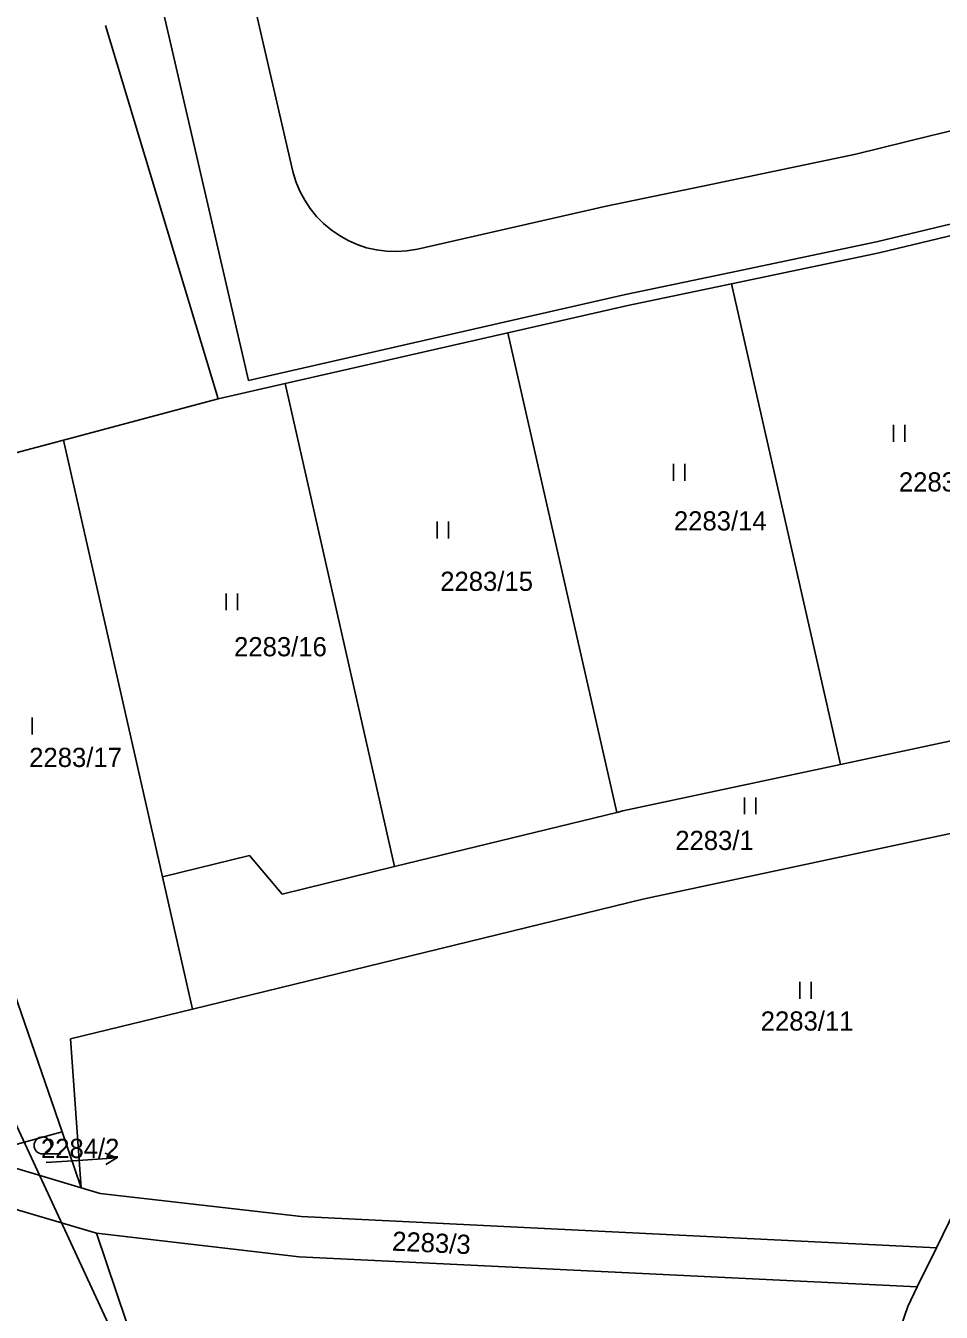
# Model space of a CAD drawing. Extents: x -785744 to -782822, y -1067550 to -1063910.
# Drawn here: x -783999.7 to -783918.6, y -1066179.1 to -1066065.2 of the extents above; entities that cross this region are included whole.
import ezdxf

# ---------------------------------------------------------------- set-up
doc = ezdxf.new("R2010")
doc.units = 0
for name, color, linetype in [('Hranice parcel', 7, 'Continuous'), ('Parcelní čísla', 7, 'Continuous'), ('Pop_ČP_popisy', 7, 'Continuous'), ('Poz_předměty', 7, 'Continuous'), ('Značky kultur', 7, 'Continuous')]:
    doc.layers.add(name, color=color, linetype=linetype)

msp = doc.modelspace()

# ---------------------------------------------------------------- linework, layer by layer
at = {"layer": 'Hranice parcel'}
for p, q in [((-783976.05, -1066078.06), (-783986.31, -1066033.74)), ((-783988.57, -1066059.45), (-783979.99, -1066096.56)), ((-783905.99, -1066071.63), (-783919.47, -1066074.89)), ((-783919.47, -1066074.89), (-783926.19, -1066076.52)), ((-783926.19, -1066076.52), (-783939.03, -1066079.21)), ((-783939.03, -1066079.21), (-783948.29, -1066081.15)), ((-783948.29, -1066081.15), (-783965.02, -1066084.95)), ((-783924.34, -1066084.3), (-783917.59, -1066082.67)), ((-783937.39, -1066087.04), (-783924.34, -1066084.3)), ((-783946.58, -1066088.96), (-783937.39, -1066087.04)), ((-783957.23, -1066091.38), (-783946.58, -1066088.96)), ((-783979.99, -1066096.56), (-783957.23, -1066091.38))]:
    msp.add_line(p, q, dxfattribs=at)
for points in [[(-783992.66, -1066065.14), (-783982.68, -1066098.2)], [(-783924.12, -1066085.28), (-783917.35, -1066083.64)], [(-783924.12, -1066085.28), (-783937.19, -1066088.02)], [(-783946.37, -1066089.94), (-783937.19, -1066088.02)], [(-783927.54, -1066130.57), (-783937.19, -1066088.02)], [(-783946.37, -1066089.94), (-783957.01, -1066092.36)], [(-783976.73, -1066096.85), (-783957.01, -1066092.36)], [(-783957.01, -1066092.36), (-783947.37, -1066134.81)], [(-783976.73, -1066096.85), (-783982.68, -1066098.2)], [(-783976.73, -1066096.85), (-783967.04, -1066139.61)], [(-783982.68, -1066098.2), (-783996.37, -1066101.84)], [(-784013.18, -1066106.3), (-783996.37, -1066101.84)], [(-783996.37, -1066101.84), (-783987.6, -1066140.52)], [(-784010.98, -1066121.13), (-783996.49, -1066163.08)], [(-783907.67, -1066126.33), (-783927.54, -1066130.57)], [(-783945.05, -1066142.48), (-783883.78, -1066129.42)], [(-783946.83, -1066134.68), (-783927.54, -1066130.57)], [(-783967.04, -1066139.61), (-783947.37, -1066134.81)], [(-783946.83, -1066134.68), (-783947.37, -1066134.81)], [(-783987.6, -1066140.52), (-783979.9, -1066138.64)], [(-783979.9, -1066138.64), (-783977.01, -1066142.05)], [(-783987.6, -1066140.52), (-783984.95, -1066152.22)], [(-783977.01, -1066142.05), (-783967.04, -1066139.61)], [(-783984.95, -1066152.22), (-783945.05, -1066142.48)], [(-783984.95, -1066152.22), (-783995.75, -1066154.86)], [(-783995.75, -1066154.86), (-783994.81, -1066168.05)], [(-784001.46, -1066164.44), (-783996.49, -1066163.08)], [(-783996.49, -1066163.08), (-783994.81, -1066168.05)], [(-784004.48, -1066165.15), (-783994.81, -1066168.05)], [(-784011.41, -1066166.77), (-783993.46, -1066172.06)], [(-783994.81, -1066168.05), (-783993.12, -1066168.56)], [(-783993.12, -1066168.56), (-783975.33, -1066170.6)], [(-783919.03, -1066173.35), (-783916.78, -1066168.76)], [(-783975.33, -1066170.6), (-783919.03, -1066173.35)], [(-783993.46, -1066172.06), (-783975.5, -1066174.15)], [(-783993.46, -1066172.06), (-783985.51, -1066195.63)], [(-783920.74, -1066176.83), (-783919.03, -1066173.35)], [(-783975.5, -1066174.15), (-783920.74, -1066176.83)], [(-783921.59, -1066178.56), (-783920.74, -1066176.83)], [(-783925.83, -1066190.9), (-783921.59, -1066178.56)]]:
    msp.add_lwpolyline(points, dxfattribs=at)
msp.add_arc((-783966.99, -1066075.83), 9.33, 193.8292, 282.1881, dxfattribs=at)
at = {"layer": 'Pop_ČP_popisy'}
msp.add_line((-783994.65, -1066165.61), (-783991.66, -1066165.41), dxfattribs=at)
for points in [[(-783997.91, -1066165.82), (-783994.65, -1066165.61)], [(-783992.69, -1066164.98), (-783991.66, -1066165.41), (-783992.62, -1066165.98)]]:
    msp.add_lwpolyline(points, dxfattribs=at)
at = {"layer": 'Poz_předměty'}
msp.add_lwpolyline([(-784033.72, -1066090.94), (-783989.25, -1066186.87)], dxfattribs=at)
at = {"layer": 'Značky kultur'}
for p, q in [((-783922.85, -1066102), (-783922.85, -1066100.5)), ((-783921.85, -1066102), (-783921.85, -1066100.5)), ((-783942.33, -1066105.45), (-783942.33, -1066103.95)), ((-783941.33, -1066105.45), (-783941.33, -1066103.95)), ((-783963.26, -1066110.57), (-783963.26, -1066109.07)), ((-783962.26, -1066110.57), (-783962.26, -1066109.07)), ((-783981.97, -1066116.92), (-783981.97, -1066115.42)), ((-783980.97, -1066116.92), (-783980.97, -1066115.42)), ((-783999.14, -1066127.9), (-783999.14, -1066126.4)), ((-783936.04, -1066134.98), (-783936.04, -1066133.48)), ((-783935.04, -1066134.98), (-783935.04, -1066133.48)), ((-783931.15, -1066151.32), (-783931.15, -1066149.82)), ((-783930.15, -1066151.32), (-783930.15, -1066149.82)), ((-783998.22, -1066165.05), (-783996.62, -1066165.05))]:
    msp.add_line(p, q, dxfattribs=at)
msp.add_circle((-783998.22, -1066164.3), 0.75, dxfattribs=at)

# ---------------------------------------------------------------- texts
at = {"layer": 'Parcelní čísla'}
for s, height, p in [('2283/13', 1.7, (-783922.37, -1066106.4)), ('2283/14', 1.7, (-783942.3, -1066109.85)), ('2283/15', 1.7, (-783963, -1066115.2)), ('2283/16', 1.7, (-783981.26, -1066120.99)), ('2283/17', 1.7, (-783999.41, -1066130.79)), ('2283/1', 1.7, (-783942.18, -1066138.14)), ('2283/11', 1.7, (-783934.61, -1066154.13)), ('2284/2', 0.1, (-783997.91, -1066165.82))]:
    msp.add_text(s, height=height, dxfattribs=at).set_placement(p)
msp.add_text('2283/3', height=1.7, rotation=357.3919, dxfattribs=at).set_placement((-783967.29, -1066173.61))
at = {"layer": 'Pop_ČP_popisy'}
msp.add_text('2284/2', height=1.7, dxfattribs=at).set_placement((-783998.37, -1066165.41))

doc.saveas('drawing.dxf')
